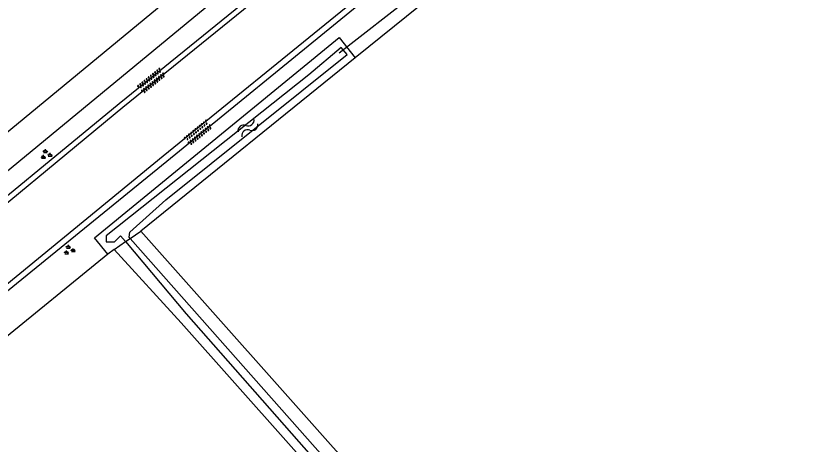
# Model space of a CAD drawing. Extents: x 133000 to 136000, y 400500 to 403500.
# Drawn here: x 135848.8 to 135906.5, y 401491.4 to 401522.7 of the extents above; entities that cross this region are included whole.
import ezdxf

# ---------------------------------------------------------------- set-up
doc = ezdxf.new("R2010")
doc.units = 0
for name, color, linetype in [('gg-knt-verharding', 7, 'Continuous'), ('gg-kntw-bovenkant insteek waterloop', 7, 'Continuous'), ('gg-kntw-greppel-droge sloot', 7, 'Continuous'), ('gg-kntw-waterlijn', 7, 'Continuous'), ('gg-kwrk-duiker nz buis', 7, 'Continuous'), ('gt-grn-groengrens', 7, 'Continuous'), ('gt-grn-vlakafsluiter', 7, 'Continuous'), ('gt-symb-groenvak', 7, 'Continuous'), ('gt-symb-overige verharding', 7, 'Continuous'), ('gt-symb-watersymbool', 7, 'Continuous')]:
    doc.layers.add(name, color=color, linetype=linetype)

# ---------------------------------------------------------------- blocks, each defined once
blk = doc.blocks.new('gt0-GRVAK')
at = {"layer": 'gt-symb-groenvak'}
for p, q in [((-0.11, 0.189), (-0.228, 0.24)), ((-0.182, 0.153), (0.088, 0.153)), ((-0.091, 0.211), (-0.156, 0.322)), ((-0.047, 0.214), (-0.047, 0.393)), ((-0.004, 0.211), (0.061, 0.322)), ((0.015, 0.189), (0.133, 0.24)), ((0.262, -0.052), (0.197, 0.059)), ((0.305, -0.049), (0.305, 0.13)), ((0.349, -0.052), (0.414, 0.059)), ((-0.245, -0.228), (-0.363, -0.177)), ((-0.318, -0.264), (-0.047, -0.264)), ((-0.226, -0.206), (-0.291, -0.095)), ((-0.183, -0.203), (-0.183, -0.024)), ((-0.139, -0.206), (-0.074, -0.095)), ((-0.12, -0.228), (-0.002, -0.177)), ((0.243, -0.074), (0.125, -0.023)), ((0.17, -0.11), (0.441, -0.11)), ((0.368, -0.074), (0.486, -0.023))]:
    blk.add_line(p, q, dxfattribs=at)
blk = doc.blocks.new('gt0-OVH')
at = {"layer": 'gt-symb-overige verharding'}
for points in [[(-0.972, 0.298), (-0.967, 0.308), (-0.965, 0.319), (-0.966, 0.33), (-0.971, 0.34), (-0.978, 0.348), (-0.988, 0.353), (-0.999, 0.355), (-1.01, 0.354), (-1.02, 0.349), (-1.028, 0.342), (-1.033, 0.332), (-1.035, 0.321), (-1.034, 0.31), (-1.029, 0.3), (-1.022, 0.292), (-1.012, 0.287), (-1.001, 0.285), (-0.99, 0.286), (-0.98, 0.291)], [(-0.872, 0.106), (-0.867, 0.116), (-0.865, 0.126), (-0.866, 0.137), (-0.871, 0.147), (-0.878, 0.156), (-0.888, 0.161), (-0.899, 0.163), (-0.91, 0.162), (-0.92, 0.157), (-0.928, 0.15), (-0.933, 0.14), (-0.935, 0.129), (-0.934, 0.118), (-0.929, 0.108), (-0.922, 0.1), (-0.912, 0.095), (-0.901, 0.092), (-0.89, 0.094), (-0.88, 0.098)], [(-0.772, 0.298), (-0.767, 0.308), (-0.765, 0.319), (-0.766, 0.33), (-0.771, 0.34), (-0.778, 0.348), (-0.788, 0.353), (-0.799, 0.355), (-0.81, 0.354), (-0.82, 0.349), (-0.828, 0.342), (-0.833, 0.332), (-0.835, 0.321), (-0.834, 0.31), (-0.829, 0.3), (-0.822, 0.292), (-0.812, 0.287), (-0.801, 0.285), (-0.79, 0.286), (-0.78, 0.291)], [(-0.672, 0.106), (-0.667, 0.116), (-0.665, 0.126), (-0.666, 0.137), (-0.671, 0.147), (-0.678, 0.156), (-0.688, 0.161), (-0.699, 0.163), (-0.71, 0.162), (-0.72, 0.157), (-0.728, 0.15), (-0.733, 0.14), (-0.735, 0.129), (-0.734, 0.118), (-0.729, 0.108), (-0.722, 0.1), (-0.712, 0.095), (-0.701, 0.092), (-0.69, 0.094), (-0.68, 0.098)], [(-0.572, 0.298), (-0.567, 0.308), (-0.565, 0.319), (-0.566, 0.33), (-0.571, 0.34), (-0.578, 0.348), (-0.588, 0.353), (-0.599, 0.355), (-0.61, 0.354), (-0.62, 0.349), (-0.628, 0.342), (-0.633, 0.332), (-0.635, 0.321), (-0.634, 0.31), (-0.629, 0.3), (-0.622, 0.292), (-0.612, 0.287), (-0.601, 0.285), (-0.59, 0.286), (-0.58, 0.291)], [(-0.472, 0.106), (-0.467, 0.116), (-0.465, 0.126), (-0.466, 0.137), (-0.471, 0.147), (-0.478, 0.156), (-0.488, 0.161), (-0.499, 0.163), (-0.51, 0.162), (-0.52, 0.157), (-0.528, 0.15), (-0.533, 0.14), (-0.535, 0.129), (-0.534, 0.118), (-0.529, 0.108), (-0.522, 0.1), (-0.512, 0.095), (-0.501, 0.092), (-0.49, 0.094), (-0.48, 0.098)], [(-0.372, 0.298), (-0.367, 0.308), (-0.365, 0.319), (-0.366, 0.33), (-0.371, 0.34), (-0.378, 0.348), (-0.388, 0.353), (-0.399, 0.355), (-0.41, 0.354), (-0.42, 0.349), (-0.428, 0.342), (-0.433, 0.332), (-0.435, 0.321), (-0.434, 0.31), (-0.429, 0.3), (-0.422, 0.292), (-0.412, 0.287), (-0.401, 0.285), (-0.39, 0.286), (-0.38, 0.291)], [(-0.272, 0.106), (-0.267, 0.116), (-0.265, 0.126), (-0.266, 0.137), (-0.271, 0.147), (-0.278, 0.156), (-0.288, 0.161), (-0.299, 0.163), (-0.31, 0.162), (-0.32, 0.157), (-0.328, 0.15), (-0.333, 0.14), (-0.335, 0.129), (-0.334, 0.118), (-0.329, 0.108), (-0.322, 0.1), (-0.312, 0.095), (-0.301, 0.092), (-0.29, 0.094), (-0.28, 0.098)], [(-0.172, 0.298), (-0.167, 0.308), (-0.165, 0.319), (-0.166, 0.33), (-0.171, 0.34), (-0.178, 0.348), (-0.188, 0.353), (-0.199, 0.355), (-0.21, 0.354), (-0.22, 0.349), (-0.228, 0.342), (-0.233, 0.332), (-0.235, 0.321), (-0.234, 0.31), (-0.229, 0.3), (-0.222, 0.292), (-0.212, 0.287), (-0.201, 0.285), (-0.19, 0.286), (-0.18, 0.291)], [(-0.072, 0.106), (-0.067, 0.116), (-0.065, 0.126), (-0.066, 0.137), (-0.071, 0.147), (-0.078, 0.156), (-0.088, 0.161), (-0.099, 0.163), (-0.11, 0.162), (-0.12, 0.157), (-0.128, 0.15), (-0.133, 0.14), (-0.135, 0.129), (-0.134, 0.118), (-0.129, 0.108), (-0.122, 0.1), (-0.112, 0.095), (-0.101, 0.092), (-0.09, 0.094), (-0.08, 0.098)], [(0.028, 0.298), (0.033, 0.308), (0.035, 0.319), (0.034, 0.33), (0.029, 0.34), (0.022, 0.348), (0.012, 0.353), (0.001, 0.355), (-0.01, 0.354), (-0.02, 0.349), (-0.028, 0.342), (-0.033, 0.332), (-0.035, 0.321), (-0.034, 0.31), (-0.029, 0.3), (-0.022, 0.292), (-0.012, 0.287), (-0.001, 0.285), (0.01, 0.286), (0.02, 0.291)], [(0.128, 0.106), (0.133, 0.116), (0.135, 0.126), (0.134, 0.137), (0.129, 0.147), (0.122, 0.156), (0.112, 0.161), (0.101, 0.163), (0.09, 0.162), (0.08, 0.157), (0.072, 0.15), (0.067, 0.14), (0.065, 0.129), (0.066, 0.118), (0.071, 0.108), (0.078, 0.1), (0.088, 0.095), (0.099, 0.092), (0.11, 0.094), (0.12, 0.098)], [(0.228, 0.298), (0.233, 0.308), (0.235, 0.319), (0.234, 0.33), (0.229, 0.34), (0.222, 0.348), (0.212, 0.353), (0.201, 0.355), (0.19, 0.354), (0.18, 0.349), (0.172, 0.342), (0.167, 0.332), (0.165, 0.321), (0.166, 0.31), (0.171, 0.3), (0.178, 0.292), (0.188, 0.287), (0.199, 0.285), (0.21, 0.286), (0.22, 0.291)], [(0.328, 0.106), (0.333, 0.116), (0.335, 0.126), (0.334, 0.137), (0.329, 0.147), (0.322, 0.156), (0.312, 0.161), (0.301, 0.163), (0.29, 0.162), (0.28, 0.157), (0.272, 0.15), (0.267, 0.14), (0.265, 0.129), (0.266, 0.118), (0.271, 0.108), (0.278, 0.1), (0.288, 0.095), (0.299, 0.092), (0.31, 0.094), (0.32, 0.098)], [(0.428, 0.298), (0.433, 0.308), (0.435, 0.319), (0.434, 0.33), (0.429, 0.34), (0.422, 0.348), (0.412, 0.353), (0.401, 0.355), (0.39, 0.354), (0.38, 0.349), (0.372, 0.342), (0.367, 0.332), (0.365, 0.321), (0.366, 0.31), (0.371, 0.3), (0.378, 0.292), (0.388, 0.287), (0.399, 0.285), (0.41, 0.286), (0.42, 0.291)], [(0.528, 0.106), (0.533, 0.116), (0.535, 0.126), (0.534, 0.137), (0.529, 0.147), (0.522, 0.156), (0.512, 0.161), (0.501, 0.163), (0.49, 0.162), (0.48, 0.157), (0.472, 0.15), (0.467, 0.14), (0.465, 0.129), (0.466, 0.118), (0.471, 0.108), (0.478, 0.1), (0.488, 0.095), (0.499, 0.092), (0.51, 0.094), (0.52, 0.098)], [(0.628, 0.298), (0.633, 0.308), (0.635, 0.319), (0.634, 0.33), (0.629, 0.34), (0.622, 0.348), (0.612, 0.353), (0.601, 0.355), (0.59, 0.354), (0.58, 0.349), (0.572, 0.342), (0.567, 0.332), (0.565, 0.321), (0.566, 0.31), (0.571, 0.3), (0.578, 0.292), (0.588, 0.287), (0.599, 0.285), (0.61, 0.286), (0.62, 0.291)], [(0.728, 0.106), (0.733, 0.116), (0.735, 0.126), (0.734, 0.137), (0.729, 0.147), (0.722, 0.156), (0.712, 0.161), (0.701, 0.163), (0.69, 0.162), (0.68, 0.157), (0.672, 0.15), (0.667, 0.14), (0.665, 0.129), (0.666, 0.118), (0.671, 0.108), (0.678, 0.1), (0.688, 0.095), (0.699, 0.092), (0.71, 0.094), (0.72, 0.098)], [(0.828, 0.298), (0.833, 0.308), (0.835, 0.319), (0.834, 0.33), (0.829, 0.34), (0.822, 0.348), (0.812, 0.353), (0.801, 0.355), (0.79, 0.354), (0.78, 0.349), (0.772, 0.342), (0.767, 0.332), (0.765, 0.321), (0.766, 0.31), (0.771, 0.3), (0.778, 0.292), (0.788, 0.287), (0.799, 0.285), (0.81, 0.286), (0.82, 0.291)], [(0.928, 0.106), (0.933, 0.116), (0.935, 0.126), (0.934, 0.137), (0.929, 0.147), (0.922, 0.156), (0.912, 0.161), (0.901, 0.163), (0.89, 0.162), (0.88, 0.157), (0.872, 0.15), (0.867, 0.14), (0.865, 0.129), (0.866, 0.118), (0.871, 0.108), (0.878, 0.1), (0.888, 0.095), (0.899, 0.092), (0.91, 0.094), (0.92, 0.098)], [(1.028, 0.298), (1.033, 0.308), (1.035, 0.319), (1.034, 0.33), (1.029, 0.34), (1.022, 0.348), (1.012, 0.353), (1.001, 0.355), (0.99, 0.354), (0.98, 0.349), (0.972, 0.342), (0.967, 0.332), (0.965, 0.321), (0.966, 0.31), (0.971, 0.3), (0.978, 0.292), (0.988, 0.287), (0.999, 0.285), (1.01, 0.286), (1.02, 0.291)], [(-0.972, -0.142), (-0.967, -0.132), (-0.965, -0.121), (-0.966, -0.11), (-0.971, -0.1), (-0.978, -0.092), (-0.988, -0.087), (-0.999, -0.085), (-1.01, -0.086), (-1.02, -0.091), (-1.028, -0.098), (-1.033, -0.108), (-1.035, -0.119), (-1.034, -0.13), (-1.029, -0.14), (-1.022, -0.148), (-1.012, -0.153), (-1.001, -0.155), (-0.99, -0.154), (-0.98, -0.149)], [(-0.872, -0.334), (-0.867, -0.324), (-0.865, -0.314), (-0.866, -0.303), (-0.871, -0.293), (-0.878, -0.284), (-0.888, -0.279), (-0.899, -0.277), (-0.91, -0.278), (-0.92, -0.283), (-0.928, -0.29), (-0.933, -0.3), (-0.935, -0.311), (-0.934, -0.322), (-0.929, -0.332), (-0.922, -0.34), (-0.912, -0.345), (-0.901, -0.348), (-0.89, -0.346), (-0.88, -0.342)], [(-0.772, -0.142), (-0.767, -0.132), (-0.765, -0.121), (-0.766, -0.11), (-0.771, -0.1), (-0.778, -0.092), (-0.788, -0.087), (-0.799, -0.085), (-0.81, -0.086), (-0.82, -0.091), (-0.828, -0.098), (-0.833, -0.108), (-0.835, -0.119), (-0.834, -0.13), (-0.829, -0.14), (-0.822, -0.148), (-0.812, -0.153), (-0.801, -0.155), (-0.79, -0.154), (-0.78, -0.149)], [(-0.672, -0.334), (-0.667, -0.324), (-0.665, -0.314), (-0.666, -0.303), (-0.671, -0.293), (-0.678, -0.284), (-0.688, -0.279), (-0.699, -0.277), (-0.71, -0.278), (-0.72, -0.283), (-0.728, -0.29), (-0.733, -0.3), (-0.735, -0.311), (-0.734, -0.322), (-0.729, -0.332), (-0.722, -0.34), (-0.712, -0.345), (-0.701, -0.348), (-0.69, -0.346), (-0.68, -0.342)], [(-0.572, -0.142), (-0.567, -0.132), (-0.565, -0.121), (-0.566, -0.11), (-0.571, -0.1), (-0.578, -0.092), (-0.588, -0.087), (-0.599, -0.085), (-0.61, -0.086), (-0.62, -0.091), (-0.628, -0.098), (-0.633, -0.108), (-0.635, -0.119), (-0.634, -0.13), (-0.629, -0.14), (-0.622, -0.148), (-0.612, -0.153), (-0.601, -0.155), (-0.59, -0.154), (-0.58, -0.149)], [(-0.472, -0.334), (-0.467, -0.324), (-0.465, -0.314), (-0.466, -0.303), (-0.471, -0.293), (-0.478, -0.284), (-0.488, -0.279), (-0.499, -0.277), (-0.51, -0.278), (-0.52, -0.283), (-0.528, -0.29), (-0.533, -0.3), (-0.535, -0.311), (-0.534, -0.322), (-0.529, -0.332), (-0.522, -0.34), (-0.512, -0.345), (-0.501, -0.348), (-0.49, -0.346), (-0.48, -0.342)], [(-0.372, -0.142), (-0.367, -0.132), (-0.365, -0.121), (-0.366, -0.11), (-0.371, -0.1), (-0.378, -0.092), (-0.388, -0.087), (-0.399, -0.085), (-0.41, -0.086), (-0.42, -0.091), (-0.428, -0.098), (-0.433, -0.108), (-0.435, -0.119), (-0.434, -0.13), (-0.429, -0.14), (-0.422, -0.148), (-0.412, -0.153), (-0.401, -0.155), (-0.39, -0.154), (-0.38, -0.149)], [(-0.272, -0.334), (-0.267, -0.324), (-0.265, -0.314), (-0.266, -0.303), (-0.271, -0.293), (-0.278, -0.284), (-0.288, -0.279), (-0.299, -0.277), (-0.31, -0.278), (-0.32, -0.283), (-0.328, -0.29), (-0.333, -0.3), (-0.335, -0.311), (-0.334, -0.322), (-0.329, -0.332), (-0.322, -0.34), (-0.312, -0.345), (-0.301, -0.348), (-0.29, -0.346), (-0.28, -0.342)], [(-0.172, -0.142), (-0.167, -0.132), (-0.165, -0.121), (-0.166, -0.11), (-0.171, -0.1), (-0.178, -0.092), (-0.188, -0.087), (-0.199, -0.085), (-0.21, -0.086), (-0.22, -0.091), (-0.228, -0.098), (-0.233, -0.108), (-0.235, -0.119), (-0.234, -0.13), (-0.229, -0.14), (-0.222, -0.148), (-0.212, -0.153), (-0.201, -0.155), (-0.19, -0.154), (-0.18, -0.149)], [(-0.072, -0.334), (-0.067, -0.324), (-0.065, -0.314), (-0.066, -0.303), (-0.071, -0.293), (-0.078, -0.284), (-0.088, -0.279), (-0.099, -0.277), (-0.11, -0.278), (-0.12, -0.283), (-0.128, -0.29), (-0.133, -0.3), (-0.135, -0.311), (-0.134, -0.322), (-0.129, -0.332), (-0.122, -0.34), (-0.112, -0.345), (-0.101, -0.348), (-0.09, -0.346), (-0.08, -0.342)], [(0.028, -0.142), (0.033, -0.132), (0.035, -0.121), (0.034, -0.11), (0.029, -0.1), (0.022, -0.092), (0.012, -0.087), (0.001, -0.085), (-0.01, -0.086), (-0.02, -0.091), (-0.028, -0.098), (-0.033, -0.108), (-0.035, -0.119), (-0.034, -0.13), (-0.029, -0.14), (-0.022, -0.148), (-0.012, -0.153), (-0.001, -0.155), (0.01, -0.154), (0.02, -0.149)], [(0.128, -0.334), (0.133, -0.324), (0.135, -0.314), (0.134, -0.303), (0.129, -0.293), (0.122, -0.284), (0.112, -0.279), (0.101, -0.277), (0.09, -0.278), (0.08, -0.283), (0.072, -0.29), (0.067, -0.3), (0.065, -0.311), (0.066, -0.322), (0.071, -0.332), (0.078, -0.34), (0.088, -0.345), (0.099, -0.348), (0.11, -0.346), (0.12, -0.342)], [(0.228, -0.142), (0.233, -0.132), (0.235, -0.121), (0.234, -0.11), (0.229, -0.1), (0.222, -0.092), (0.212, -0.087), (0.201, -0.085), (0.19, -0.086), (0.18, -0.091), (0.172, -0.098), (0.167, -0.108), (0.165, -0.119), (0.166, -0.13), (0.171, -0.14), (0.178, -0.148), (0.188, -0.153), (0.199, -0.155), (0.21, -0.154), (0.22, -0.149)], [(0.328, -0.334), (0.333, -0.324), (0.335, -0.314), (0.334, -0.303), (0.329, -0.293), (0.322, -0.284), (0.312, -0.279), (0.301, -0.277), (0.29, -0.278), (0.28, -0.283), (0.272, -0.29), (0.267, -0.3), (0.265, -0.311), (0.266, -0.322), (0.271, -0.332), (0.278, -0.34), (0.288, -0.345), (0.299, -0.348), (0.31, -0.346), (0.32, -0.342)], [(0.428, -0.142), (0.433, -0.132), (0.435, -0.121), (0.434, -0.11), (0.429, -0.1), (0.422, -0.092), (0.412, -0.087), (0.401, -0.085), (0.39, -0.086), (0.38, -0.091), (0.372, -0.098), (0.367, -0.108), (0.365, -0.119), (0.366, -0.13), (0.371, -0.14), (0.378, -0.148), (0.388, -0.153), (0.399, -0.155), (0.41, -0.154), (0.42, -0.149)], [(0.528, -0.334), (0.533, -0.324), (0.535, -0.314), (0.534, -0.303), (0.529, -0.293), (0.522, -0.284), (0.512, -0.279), (0.501, -0.277), (0.49, -0.278), (0.48, -0.283), (0.472, -0.29), (0.467, -0.3), (0.465, -0.311), (0.466, -0.322), (0.471, -0.332), (0.478, -0.34), (0.488, -0.345), (0.499, -0.348), (0.51, -0.346), (0.52, -0.342)], [(0.628, -0.142), (0.633, -0.132), (0.635, -0.121), (0.634, -0.11), (0.629, -0.1), (0.622, -0.092), (0.612, -0.087), (0.601, -0.085), (0.59, -0.086), (0.58, -0.091), (0.572, -0.098), (0.567, -0.108), (0.565, -0.119), (0.566, -0.13), (0.571, -0.14), (0.578, -0.148), (0.588, -0.153), (0.599, -0.155), (0.61, -0.154), (0.62, -0.149)], [(0.728, -0.334), (0.733, -0.324), (0.735, -0.314), (0.734, -0.303), (0.729, -0.293), (0.722, -0.284), (0.712, -0.279), (0.701, -0.277), (0.69, -0.278), (0.68, -0.283), (0.672, -0.29), (0.667, -0.3), (0.665, -0.311), (0.666, -0.322), (0.671, -0.332), (0.678, -0.34), (0.688, -0.345), (0.699, -0.348), (0.71, -0.346), (0.72, -0.342)], [(0.828, -0.142), (0.833, -0.132), (0.835, -0.121), (0.834, -0.11), (0.829, -0.1), (0.822, -0.092), (0.812, -0.087), (0.801, -0.085), (0.79, -0.086), (0.78, -0.091), (0.772, -0.098), (0.767, -0.108), (0.765, -0.119), (0.766, -0.13), (0.771, -0.14), (0.778, -0.148), (0.788, -0.153), (0.799, -0.155), (0.81, -0.154), (0.82, -0.149)], [(0.928, -0.334), (0.933, -0.324), (0.935, -0.314), (0.934, -0.303), (0.929, -0.293), (0.922, -0.284), (0.912, -0.279), (0.901, -0.277), (0.89, -0.278), (0.88, -0.283), (0.872, -0.29), (0.867, -0.3), (0.865, -0.311), (0.866, -0.322), (0.871, -0.332), (0.878, -0.34), (0.888, -0.345), (0.899, -0.348), (0.91, -0.346), (0.92, -0.342)], [(1.028, -0.142), (1.033, -0.132), (1.035, -0.121), (1.034, -0.11), (1.029, -0.1), (1.022, -0.092), (1.012, -0.087), (1.001, -0.085), (0.99, -0.086), (0.98, -0.091), (0.972, -0.098), (0.967, -0.108), (0.965, -0.119), (0.966, -0.13), (0.971, -0.14), (0.978, -0.148), (0.988, -0.153), (0.999, -0.155), (1.01, -0.154), (1.02, -0.149)]]:
    blk.add_lwpolyline(points, close=True, dxfattribs=at)
blk = doc.blocks.new('gt0-WA')
at = {"layer": 'gt-symb-watersymbool'}
for centre, start, end in [((-0.323, 0.022), 28.07249, 151.92751), ((0.427, 0.422), 208.07248, 331.92751), ((-0.323, -0.428), 28.07249, 151.92751), ((0.427, -0.028), 208.07248, 331.92751)]:
    blk.add_arc(centre, 0.425, start, end, dxfattribs=at)

msp = doc.modelspace()

# ---------------------------------------------------------------- linework, layer by layer
at = {"layer": 'gg-knt-verharding'}
for points in [[(135828.259, 401493.162), (135843.239, 401505.47), (135856.415, 401516.313), (135870.051, 401527.394), (135883.45, 401538.269)], [(135883.713, 401537.946), (135870.24, 401527.041), (135856.678, 401516.015), (135843.499, 401505.134), (135828.445, 401492.815), (135828.329, 401492.959)], [(135886.618, 401534.373), (135873.02, 401523.347), (135859.628, 401512.447), (135846.521, 401501.726), (135832.995, 401490.551), (135817.945, 401478.259), (135805.312, 401467.75), (135801.185, 401464.222), (135801.237, 401464.161)], [(135801.484, 401463.896), (135805.542, 401467.471), (135818.232, 401477.926), (135833.267, 401490.243), (135846.78, 401501.411), (135859.91, 401512.101), (135873.303, 401523.02), (135886.891, 401534.038)]]:
    msp.add_lwpolyline(points, dxfattribs=at)
at = {"layer": 'gg-kntw-bovenkant insteek waterloop'}
for p, q in [((135898.944, 401556.081), (135831.014, 401500)), ((135872.52, 401521.14), (135873.691, 401519.658)), ((135873.691, 401519.658), (135857.994, 401506.974)), ((135857.994, 401506.974), (135862.668, 401501.689)), ((135856.038, 401505.632), (135855.574, 401505.269)), ((135860.942, 401500.249), (135856.038, 401505.632))]:
    msp.add_line(p, q, dxfattribs=at)
for points in [[(135834.426, 401500), (135900.42, 401554.483), (135898.944, 401556.081)], [(135855.574, 401505.269), (135854.6, 401506.47), (135872.52, 401521.14)], [(135862.668, 401501.689), (135894.222, 401466.201), (135904.408, 401455.485), (135911.949, 401448.209), (135922.204, 401439.741), (135972.716, 401397.419), (135994.998, 401378.627)], [(135860.942, 401500.249), (135892.567, 401464.679), (135902.812, 401453.901), (135910.451, 401446.531), (135920.766, 401438.013), (135971.27, 401395.699), (135993.548, 401376.908), (135994.998, 401378.627)]]:
    msp.add_lwpolyline(points, dxfattribs=at)
at = {"layer": 'gg-kntw-greppel-droge sloot'}
msp.add_line((135873.098, 401519.895), (135872.665, 401520.416), dxfattribs=at)
at = {"layer": 'gg-kntw-waterlijn'}
for points in [[(135872.665, 401520.416), (135870.281, 401518.426), (135855.449, 401506.621), (135855.464, 401506.173), (135856.074, 401506.192), (135856.516, 401506.613), (135856.864, 401506.199)], [(135857.214, 401506.439), (135857.142, 401506.52), (135857.18, 401506.898), (135859.827, 401509.263), (135873.098, 401519.895)], [(135856.864, 401506.199), (135861.303, 401500.91), (135887.856, 401470.725), (135902.265, 401455.408), (135912.221, 401445.933), (135927.12, 401433.659), (135942.775, 401420.49), (135968.437, 401399.108), (135993.512, 401377.82), (135993.935, 401378.38), (135955.161, 401411.162), (135912.76, 401446.24), (135904.97, 401453.59), (135892.754, 401466.254), (135857.214, 401506.439)]]:
    msp.add_lwpolyline(points, dxfattribs=at)
at = {"layer": 'gg-kwrk-duiker nz buis'}
msp.add_lwpolyline([(135881.729, 401527.376), (135877.905, 401524.226), (135872.523, 401519.994)], dxfattribs=at)
at = {"layer": 'gt-grn-groengrens'}
for p, q in [((135878.449, 401523.503), (135873.691, 401519.658)), ((135855.574, 401505.269), (135846.77, 401498.11))]:
    msp.add_line(p, q, dxfattribs=at)
at = {"layer": 'gt-grn-vlakafsluiter'}
for p, q in [((135857.214, 401506.439), (135857.994, 401506.974)), ((135856.038, 401505.632), (135856.864, 401506.199)), ((135856.864, 401506.199), (135857.214, 401506.439))]:
    msp.add_line(p, q, dxfattribs=at)

# ---------------------------------------------------------------- block references
at = {"layer": 'gt-symb-groenvak'}
for p in [(135851.053, 401512.574), (135852.739, 401505.576)]:
    msp.add_blockref('gt0-GRVAK', p, dxfattribs=at)
at = {"layer": 'gt-symb-overige verharding'}
for p, rotation in [((135858.774, 401517.975), 39.07161457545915), ((135862.191, 401514.171), 39.07161457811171)]:
    msp.add_blockref('gt0-OVH', p, dxfattribs=dict(at, rotation=rotation))
at = {"layer": 'gt-symb-watersymbool', "rotation": 39.27731149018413}
msp.add_blockref('gt0-WA', (135865.793, 401514.503), dxfattribs=at)

doc.saveas('drawing.dxf')
